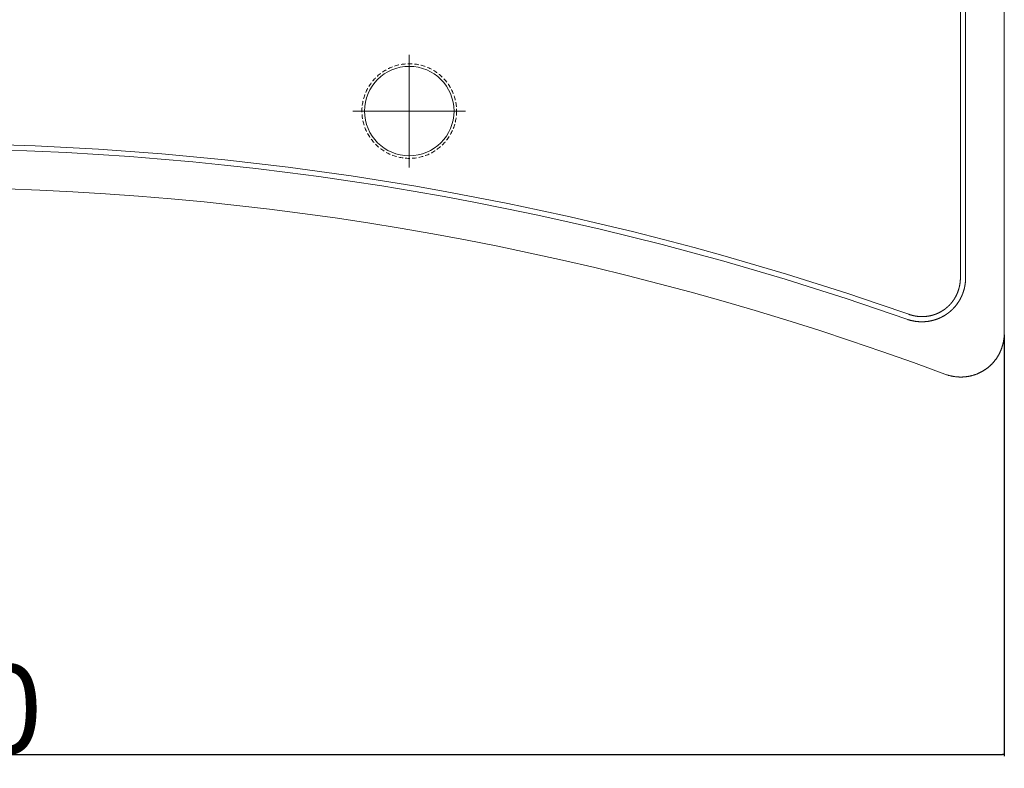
# Model space of a CAD drawing. Extents: x 0 to 59450, y 0 to 42050.
# Tile 290 of 304: x 47660 to 48760, y 29362 to 30199. Entities that reach past the tile are written whole.
import ezdxf

# ---------------------------------------------------------------- set-up
doc = ezdxf.new("R2010")
doc.units = 0
doc.header["$LTSCALE"] = 20
doc.header["$MEASUREMENT"] = 0
doc.linetypes.add('HIDDEN', pattern=[0.375, 0.25, -0.125])
doc.layers.get('0').update_dxf_attribs({"linetype": 'CONTINUOUS'})
doc.layers.get('Defpoints').update_dxf_attribs({"linetype": 'CONTINUOUS'})
doc.dimstyles.new('DXF001', dxfattribs={"dimtxt": 3.1, "dimasz": 2, "dimexe": 2, "dimexo": 0.8, "dimgap": 0.09, "dimtad": 1, "dimdsep": 46, "dimtxsty": 'STANDARD', "dimcen": 0.09, "dimazin": 2, "dimtfac": 0.645161, "dimtdec": 4, "dimtmove": 0, "dimatfit": 3, "dimfxl": 1, "dimtvp": 0.66129, "dimtolj": 1, "dimtzin": 0, "dimarcsym": 0})

# ---------------------------------------------------------------- blocks, each defined once
blk = doc.blocks.new('_OPEN')
at = {"color": 0, "linetype": 'ByBlock', "lineweight": -2}
for p, q in [((-1, 0.166667), (0, 0)), ((0, 0), (-1, -0.166667)), ((0, 0), (-1, 0))]:
    blk.add_line(p, q, dxfattribs=at)
blk = doc.blocks.new('*D66')
at = {"color": 0, "linetype": 'Continuous', "lineweight": -2}
for p, q in [((48760.2, 29846.5), (48760.2, 29375.3)), ((46310.2, 29776), (46310.2, 29375.3)), ((46312.2, 29377.3), (48758.2, 29377.3))]:
    blk.add_line(p, q, dxfattribs=at)
at = {"layer": 'Defpoints', "color": 0, "linetype": 'Continuous'}
for p in [(48760.2, 29847.3), (46310.2, 29776.8), (48760.2, 29377.3)]:
    blk.add_point(p, dxfattribs=at)
at = {"color": 0, "linetype": 'Continuous', "lineweight": -2, "xscale": 2, "yscale": 2, "zscale": 2, "rotation": 180}
blk.add_blockref('_OPEN', (46310.2, 29377.3), dxfattribs=at)
at = {"color": 0, "linetype": 'Continuous', "lineweight": -2, "xscale": 2, "yscale": 2, "zscale": 2}
blk.add_blockref('_OPEN', (48760.2, 29377.3), dxfattribs=at)
at = {"color": 0, "linetype": 'Continuous', "lineweight": 13, "insert": (47535.2, 29427.4), "char_height": 100, "attachment_point": 5}
blk.add_mtext('\\A1;\\A1;2450', dxfattribs=at)

msp = doc.modelspace()

# ---------------------------------------------------------------- linework, layer by layer
at = {"color": 3, "linetype": 'Continuous', "lineweight": 13}
for p, q in [((48760.211, 30937.245), (48760.211, 29848.553)), ((48711.129, 29910.191), (48711.129, 30904.254)), ((48716.997, 29910.191), (48716.997, 30904.254)), ((48095.211, 30096.458), (48095.211, 30159.345)), ((48095.211, 30096.458), (48032.324, 30096.458)), ((48095.211, 30096.458), (48158.097, 30096.458)), ((48095.211, 30096.458), (48095.211, 30033.571)), ((48716.997, 29910.191), (48716.992, 29909.67)), ((48653.341, 29869.285), (48653.777, 29869.134)), ((48760.211, 29848.553), (48760.203, 29847.686))]:
    msp.add_line(p, q, dxfattribs=at)
at = {"color": 3, "linetype": 'HIDDEN', "lineweight": 13}
msp.add_circle((48095.211, 30096.458), 52.887, dxfattribs=at)
at = {"color": 3, "linetype": 'Continuous', "lineweight": 13}
msp.add_circle((48095.211, 30096.458), 50, dxfattribs=at)
for centre, radius, start, end in [((47535.211, 26696.458), 3364.082, 70.587122, 109.41291), ((47535.211, 26696.458), 3358.213, 70.587122, 109.41291), ((47535.211, 26696.458), 3315, 69.544035, 110.456), ((48671.593, 29909.727), 39.523, 357.240677, 357.993862), ((48675.725, 29909.615), 35.389, 357.941366, 359.236682), ((48616.36, 29911.268), 94.775, 358.715329, 359.348743), ((48665.321, 29910.464), 51.677, 356.808003, 357.38595), ((48665.328, 29910.44), 51.669, 357.412545, 357.990415), ((48665.338, 29910.455), 51.66, 357.97363, 358.55163), ((48665.357, 29910.44), 51.64, 358.567184, 359.145248), ((48666.75, 29909.977), 44.36, 342.376422, 342.973227), ((48666.742, 29909.982), 44.369, 342.969218, 343.565767), ((48666.722, 29909.979), 44.387, 343.577564, 344.173887), ((48666.708, 29909.983), 44.403, 344.173787, 344.770026), ((48666.715, 29909.977), 44.394, 344.775248, 345.371504), ((48666.68, 29910.003), 44.435, 345.350067, 345.94568), ((48666.558, 29910.006), 44.553, 345.979521, 346.573643), ((48666.461, 29910.045), 44.657, 346.554694, 347.147472), ((48666.354, 29910.056), 44.763, 347.163459, 347.754708), ((48666.254, 29910.091), 44.869, 347.738418, 348.328432), ((48666.165, 29910.096), 44.957, 348.344614, 348.933359), ((48666.071, 29910.12), 45.053, 348.926604, 349.514083), ((48665.942, 29910.127), 45.182, 349.53527, 350.121219), ((48665.905, 29910.15), 45.222, 350.100255, 350.685574), ((48665.886, 29910.137), 45.239, 350.705745, 351.290987), ((48665.726, 29910.18), 45.404, 351.267957, 351.850838), ((48665.383, 29910.214), 45.748, 351.870204, 352.448597), ((48665.669, 29910.175), 45.46, 352.449942, 353.032489), ((48666.414, 29910.066), 44.706, 353.055634, 353.649036), ((48665.262, 29910.234), 45.87, 353.599594, 354.175576), ((48662.277, 29910.53), 48.87, 354.184911, 354.72228), ((48666.067, 29910.108), 45.057, 354.813564, 355.405763), ((48672.36, 29909.598), 38.744, 355.412082, 356.116905), ((48663.227, 29910.431), 47.912, 355.86218, 356.397229), ((48585.578, 29915.422), 125.722, 356.35091, 356.535291), ((48666.529, 29910.291), 50.456, 344.485844, 345.078962), ((48666.439, 29910.319), 50.551, 345.074399, 345.666314), ((48666.318, 29910.331), 50.671, 345.687114, 346.277651), ((48666.24, 29910.356), 50.752, 346.270607, 346.860007), ((48666.129, 29910.373), 50.864, 346.870034, 347.458206), ((48666.059, 29910.395), 50.938, 347.451444, 348.038595), ((48665.955, 29910.398), 51.04, 348.059118, 348.645159), ((48665.892, 29910.417), 51.106, 348.638638, 349.223767), ((48665.807, 29910.426), 51.191, 349.231242, 349.815389), ((48665.742, 29910.442), 51.257, 349.811009, 350.394358), ((48665.677, 29910.438), 51.321, 350.410714, 350.993211), ((48665.62, 29910.451), 51.379, 350.988813, 351.570628), ((48665.555, 29910.454), 51.444, 351.577798, 352.158892), ((48665.517, 29910.455), 51.482, 352.163724, 352.744254), ((48665.462, 29910.455), 51.536, 352.751221, 353.331163), ((48665.434, 29910.474), 51.566, 353.314252, 353.893752), ((48665.401, 29910.453), 51.597, 353.921163, 354.500214), ((48665.372, 29910.46), 51.626, 354.495318, 355.074043), ((48665.348, 29910.457), 51.65, 355.07948, 355.657881), ((48665.342, 29910.463), 51.657, 355.6519, 356.230115), ((48665.332, 29910.449), 51.666, 356.246399, 356.824457), ((48667.863, 29909.534), 43.162, 326.543104, 327.156549), ((48667.86, 29909.552), 43.173, 327.138547, 327.75166), ((48667.827, 29909.542), 43.196, 327.785484, 328.398302), ((48667.825, 29909.568), 43.212, 328.370517, 328.98315), ((48667.802, 29909.558), 43.226, 329.010685, 329.623188), ((48667.809, 29909.565), 43.224, 329.610502, 330.222961), ((48667.815, 29909.544), 43.208, 330.242753, 330.855238), ((48667.813, 29909.56), 43.218, 330.837819, 331.450415), ((48667.832, 29909.538), 43.191, 331.464245, 332.077052), ((48667.788, 29909.563), 43.242, 332.075112, 332.687337), ((48667.696, 29909.602), 43.341, 332.696947, 333.307623), ((48667.604, 29909.653), 43.446, 333.302176, 333.91154), ((48667.521, 29909.679), 43.532, 333.929765, 334.537743), ((48667.445, 29909.736), 43.625, 334.512634, 335.119441), ((48667.359, 29909.758), 43.712, 335.140365, 335.745917), ((48667.29, 29909.794), 43.79, 335.740297, 336.344799), ((48667.212, 29909.822), 43.873, 336.351535, 336.954929), ((48667.151, 29909.856), 43.942, 336.946312, 337.548785), ((48667.081, 29909.872), 44.012, 337.563948, 338.165458), ((48667.028, 29909.893), 44.07, 338.165342, 338.766061), ((48666.977, 29909.907), 44.122, 338.773842, 339.373747), ((48666.923, 29909.936), 44.183, 339.363459, 339.962707), ((48666.882, 29909.946), 44.226, 339.967639, 340.566221), ((48666.846, 29909.954), 44.262, 340.57187, 341.16993), ((48666.806, 29909.963), 44.303, 341.176086, 341.773631), ((48666.779, 29909.979), 44.333, 341.764478, 342.361638), ((48667.617, 29909.887), 49.294, 330.618843, 331.227299), ((48667.512, 29909.93), 49.407, 331.24153, 331.84855), ((48667.437, 29909.984), 49.498, 331.834533, 332.440359), ((48667.341, 29910.014), 49.597, 332.46186, 333.066415), ((48667.263, 29910.064), 49.689, 333.054865, 333.658367), ((48667.183, 29910.081), 49.768, 333.68227, 334.284633), ((48667.113, 29910.129), 49.852, 334.270302, 334.871735), ((48667.041, 29910.141), 49.923, 334.893278, 335.493719), ((48666.987, 29910.177), 49.987, 335.481922, 336.081563), ((48666.924, 29910.187), 50.048, 336.100705, 336.6995), ((48666.879, 29910.22), 50.103, 336.685022, 337.283149), ((48666.816, 29910.227), 50.163, 337.303872, 337.901301), ((48666.789, 29910.249), 50.197, 337.88997, 338.486865), ((48666.746, 29910.253), 50.238, 338.50068, 339.097029), ((48666.718, 29910.263), 50.268, 339.097242, 339.693191), ((48666.686, 29910.265), 50.299, 339.704136, 340.29969), ((48666.668, 29910.283), 50.322, 340.286633, 340.881927), ((48666.657, 29910.264), 50.326, 340.907001, 341.50206), ((48666.658, 29910.281), 50.331, 341.482541, 342.077468), ((48666.646, 29910.261), 50.335, 342.103282, 342.698103), ((48666.651, 29910.278), 50.336, 342.678833, 343.273697), ((48666.678, 29910.255), 50.303, 343.290056, 343.88506), ((48666.637, 29910.268), 50.347, 343.883913, 344.478402), ((48668.649, 29908.926), 42.165, 305.925959, 306.553712), ((48668.591, 29908.988), 42.249, 306.566503, 307.193132), ((48668.569, 29909.036), 42.301, 307.17705, 307.802865), ((48668.529, 29909.064), 42.347, 307.822385, 308.447491), ((48668.509, 29909.098), 42.387, 308.440514, 309.065033), ((48668.474, 29909.128), 42.432, 309.076044, 309.699953), ((48668.46, 29909.153), 42.46, 309.692327, 310.315774), ((48668.426, 29909.171), 42.496, 310.335513, 310.95853), ((48668.421, 29909.187), 42.511, 310.950401, 311.573109), ((48668.405, 29909.203), 42.534, 311.574608, 312.197049), ((48668.399, 29909.209), 42.542, 312.197785, 312.820062), ((48668.383, 29909.205), 42.55, 312.838473, 313.460652), ((48668.395, 29909.211), 42.546, 313.443554, 314.065718), ((48668.39, 29909.198), 42.54, 314.083764, 314.705992), ((48668.393, 29909.203), 42.541, 314.697584, 315.319951), ((48668.399, 29909.179), 42.521, 315.337563, 315.960174), ((48668.42, 29909.167), 42.497, 315.95146, 316.574338), ((48668.433, 29909.137), 42.467, 316.591986, 317.215216), ((48668.459, 29909.131), 42.444, 317.196736, 317.820458), ((48668.486, 29909.082), 42.391, 317.846191, 318.470665), ((48668.495, 29909.082), 42.384, 318.462198, 319.086601), ((48668.428, 29909.124), 42.462, 319.103114, 319.726577), ((48668.388, 29909.181), 42.53, 319.702201, 320.32464), ((48668.308, 29909.227), 42.62, 320.345946, 320.967042), ((48668.256, 29909.272), 42.689, 320.96432, 321.584349), ((48668.19, 29909.319), 42.77, 321.5904, 322.209369), ((48668.107, 29909.596), 48.728, 313.996377, 314.613017), ((48668.146, 29909.36), 42.83, 322.201002, 322.819083), ((48668.086, 29909.387), 42.894, 322.838892, 323.456035), ((48668.126, 29909.576), 48.7, 314.614264, 315.231217), ((48668.049, 29909.428), 42.948, 323.441971, 324.058353), ((48668.155, 29909.554), 48.664, 315.224473, 315.841823), ((48667.998, 29909.452), 43.004, 324.072351, 324.687961), ((48668.18, 29909.521), 48.623, 315.850104, 316.467995), ((48667.969, 29909.482), 43.045, 324.678133, 325.293125), ((48667.926, 29909.495), 43.087, 325.31139, 325.925766), ((48668.225, 29909.468), 48.554, 316.47598, 317.09467), ((48667.905, 29909.523), 43.12, 325.910115, 326.524015), ((48668.23, 29909.473), 48.554, 317.086899, 317.705578), ((48668.18, 29909.509), 48.615, 317.714446, 318.332253), ((48668.12, 29909.56), 48.694, 318.333949, 318.950806), ((48668.044, 29909.612), 48.785, 318.962859, 319.57845), ((48667.989, 29909.671), 48.865, 319.568027, 320.182631), ((48667.919, 29909.704), 48.94, 320.205341, 320.818963), ((48667.874, 29909.749), 49.004, 320.811841, 321.424656), ((48667.819, 29909.78), 49.066, 321.435473, 322.047431), ((48667.78, 29909.824), 49.123, 322.035114, 322.646397), ((48667.726, 29909.834), 49.172, 322.676105, 323.286699), ((48667.705, 29909.875), 49.214, 323.262434, 323.872499), ((48667.66, 29909.882), 49.255, 323.896976, 324.506512), ((48667.638, 29909.904), 49.285, 324.500953, 325.110104), ((48667.612, 29909.908), 49.309, 325.122876, 325.731662), ((48667.609, 29909.919), 49.318, 325.72352, 326.332068), ((48667.584, 29909.922), 49.34, 326.345502, 326.953848), ((48667.59, 29909.931), 49.34, 326.940271, 327.548527), ((48667.577, 29909.913), 49.341, 327.574553, 328.182775), ((48667.593, 29909.923), 49.332, 328.163612, 328.77189), ((48667.6, 29909.894), 49.312, 328.795847, 329.404248), ((48667.627, 29909.894), 49.288, 329.388839, 329.997455), ((48667.638, 29909.873), 49.269, 330.011731, 330.620657), ((48668.64, 29912.691), 46.023, 251.159814, 251.734988), ((48668.631, 29912.698), 46.027, 251.74807, 252.323215), ((48668.631, 29912.693), 46.023, 252.320648, 252.895845), ((48668.615, 29912.674), 46, 252.908445, 253.484062), ((48668.611, 29912.632), 45.958, 253.473611, 254.04963), ((48668.589, 29912.611), 45.932, 254.069531, 254.645976), ((48668.588, 29912.563), 45.885, 254.631547, 255.208447), ((48668.565, 29912.527), 45.845, 255.223906, 255.801424), ((48668.555, 29912.476), 45.793, 255.798002, 256.376125), ((48668.525, 29912.429), 45.74, 256.399053, 256.977919), ((48668.527, 29912.368), 45.681, 256.958149, 257.537739), ((48668.499, 29912.299), 45.608, 257.553514, 258.133991), ((48668.484, 29912.228), 45.535, 258.134295, 258.71562), ((48668.468, 29912.158), 45.463, 258.717459, 259.299803), ((48668.446, 29912.076), 45.379, 259.308098, 259.891416), ((48668.424, 29911.994), 45.294, 259.900908, 260.485398), ((48668.415, 29911.904), 45.204, 260.477334, 261.062894), ((48668.388, 29911.817), 45.114, 261.080181, 261.666973), ((48668.382, 29911.711), 45.008, 261.654793, 262.242866), ((48668.356, 29911.593), 44.888, 262.255557, 262.845269), ((48668.336, 29911.492), 44.784, 262.854798, 263.445864), ((48668.318, 29911.393), 44.685, 263.453963, 264.046414), ((48668.329, 29911.357), 44.649, 264.027483, 264.620426), ((48668.307, 29911.368), 44.659, 264.649557, 265.242287), ((48668.323, 29911.366), 44.658, 265.222165, 265.814926), ((48668.309, 29911.35), 44.641, 265.831665, 266.424706), ((48668.305, 29911.329), 44.62, 266.427902, 267.021218), ((48668.301, 29911.308), 44.599, 267.024037, 267.617702), ((48668.299, 29911.27), 44.56, 267.619058, 268.213107), ((48668.287, 29911.245), 44.536, 268.227241, 268.821811), ((48668.296, 29911.197), 44.487, 268.809603, 269.404699), ((48668.286, 29911.142), 44.432, 269.416884, 270.012644), ((48668.286, 29911.093), 44.384, 270.01183, 270.608248), ((48668.278, 29911.038), 44.328, 270.61903, 271.216262), ((48668.281, 29910.979), 44.27, 271.213971, 271.811992), ((48668.276, 29910.904), 44.195, 271.821605, 272.420587), ((48668.282, 29910.837), 44.127, 272.416923, 273.016823), ((48668.28, 29910.761), 44.052, 273.024456, 273.625459), ((48668.279, 29910.676), 43.967, 273.633495, 274.235545), ((48668.281, 29910.581), 43.872, 274.242598, 274.8459), ((48668.293, 29910.508), 43.798, 274.83831, 275.442773), ((48668.289, 29910.397), 43.688, 275.461987, 276.067808), ((48668.314, 29910.313), 43.602, 276.046205, 276.65335), ((48668.306, 29910.185), 43.476, 276.683708, 277.292478), ((48668.324, 29910.108), 43.397, 277.281436, 277.891462), ((48668.315, 29910.013), 43.304, 277.920967, 278.532183), ((48668.335, 29910), 43.288, 278.508253, 279.11983), ((48668.319, 29910.013), 43.303, 279.138354, 279.749588), ((48668.323, 29910.035), 43.325, 279.739781, 280.350879), ((48668.309, 29910.021), 43.313, 280.37198, 280.983129), ((48668.323, 29910.018), 43.308, 280.9654, 281.576637), ((48668.309, 29910.006), 43.299, 281.597652, 282.209043), ((48668.324, 29909.996), 43.286, 282.193416, 282.805019), ((48668.311, 29909.972), 43.266, 282.828055, 283.439989), ((48668.327, 29909.943), 43.233, 283.429317, 284.041613), ((48668.325, 29909.909), 43.201, 284.054675, 284.667458), ((48668.332, 29909.87), 43.162, 284.671108, 285.284395), ((48668.342, 29909.827), 43.117, 285.28751, 285.901445), ((48668.36, 29909.788), 43.075, 285.891904, 286.506485), ((48668.362, 29909.726), 43.015, 286.526969, 287.142353), ((48668.383, 29909.679), 42.964, 287.134708, 287.75088), ((48668.388, 29909.608), 42.894, 287.773432, 288.390572), ((48668.42, 29909.554), 42.833, 288.372969, 288.991024), ((48668.427, 29909.466), 42.748, 289.019694, 289.638836), ((48668.462, 29909.412), 42.685, 289.618961, 290.239195), ((48668.486, 29909.308), 42.58, 290.258306, 290.879914), ((48668.519, 29909.25), 42.513, 290.865977, 291.488628), ((48668.522, 29909.174), 42.442, 291.521852, 292.145458), ((48668.539, 29909.186), 42.447, 292.118197, 292.741896), ((48668.25, 29909.616), 48.666, 289.775402, 290.392527), ((48668.505, 29909.217), 42.488, 292.768216, 293.391203), ((48668.274, 29909.539), 48.585, 290.398038, 291.016046), ((48668.503, 29909.254), 42.523, 293.374209, 293.99674), ((48668.272, 29909.549), 48.595, 291.013365, 291.631401), ((48668.474, 29909.268), 42.547, 294.024061, 294.646283), ((48668.237, 29909.603), 48.659, 291.647024, 292.264295), ((48668.483, 29909.281), 42.556, 294.628725, 295.250717), ((48668.461, 29909.298), 42.58, 295.267066, 295.888854), ((48668.224, 29909.654), 48.71, 292.256008, 292.872768), ((48668.469, 29909.303), 42.581, 295.877085, 296.498771), ((48668.203, 29909.67), 48.733, 292.887521, 293.50392), ((48668.458, 29909.299), 42.582, 296.51488, 297.136544), ((48668.201, 29909.695), 48.757, 293.49465, 294.110768), ((48668.465, 29909.303), 42.583, 297.124849, 297.746565), ((48668.169, 29909.713), 48.787, 294.136021, 294.751889), ((48668.454, 29909.28), 42.567, 297.77396, 298.395817), ((48668.184, 29909.72), 48.787, 294.732141, 295.347861), ((48668.471, 29909.285), 42.564, 298.372657, 298.994713), ((48668.163, 29909.735), 48.81, 295.363119, 295.978774), ((48668.471, 29909.251), 42.534, 299.016848, 299.639212), ((48668.489, 29909.229), 42.506, 299.633511, 300.256221), ((48668.169, 29909.732), 48.803, 295.973821, 296.589485), ((48668.49, 29909.204), 42.484, 300.271519, 300.894699), ((48668.158, 29909.717), 48.796, 296.608971, 297.224738), ((48668.518, 29909.173), 42.443, 300.883745, 301.507423), ((48668.174, 29909.713), 48.785, 297.209893, 297.825821), ((48668.531, 29909.129), 42.399, 301.52364, 302.147967), ((48668.174, 29909.697), 48.771, 297.835069, 298.45127), ((48668.559, 29909.101), 42.36, 302.135891, 302.760841), ((48668.182, 29909.674), 48.747, 298.455637, 299.072151), ((48668.572, 29909.042), 42.304, 302.789008, 303.414706), ((48668.614, 29909.002), 42.247, 303.397432, 304.02398), ((48668.193, 29909.629), 48.702, 299.086772, 299.703725), ((48668.648, 29908.93), 42.169, 304.040092, 304.667803), ((48668.221, 29909.616), 48.676, 299.682754, 300.300176), ((48668.665, 29908.908), 42.141, 304.665708, 305.293952), ((48668.235, 29909.56), 48.621, 300.319368, 300.937413), ((48668.669, 29908.892), 42.126, 305.302856, 305.931113), ((48668.264, 29909.53), 48.58, 300.926066, 301.544708), ((48668.287, 29909.469), 48.516, 301.559052, 302.17842), ((48668.322, 29909.425), 48.461, 302.171147, 302.791343), ((48668.359, 29909.339), 48.368, 302.809822, 303.431161), ((48668.395, 29909.308), 48.323, 303.415496, 304.037357), ((48668.379, 29909.297), 48.323, 304.060868, 304.682739), ((48668.373, 29909.342), 48.363, 304.658066, 305.279438), ((48668.299, 29909.402), 48.454, 305.310081, 305.930344), ((48668.271, 29909.455), 48.514, 305.920029, 306.539492), ((48668.234, 29909.487), 48.561, 306.551772, 307.170543), ((48668.209, 29909.534), 48.614, 307.161589, 307.77979), ((48668.168, 29909.558), 48.658, 307.79995, 308.417563), ((48668.149, 29909.595), 48.699, 308.407512, 309.024686), ((48668.119, 29909.607), 48.727, 309.044043, 309.660813), ((48668.118, 29909.624), 48.741, 309.6484, 310.264887), ((48668.088, 29909.634), 48.768, 310.284876, 310.901126), ((48668.096, 29909.65), 48.775, 310.880949, 311.497067), ((48668.076, 29909.639), 48.78, 311.523284, 312.139337), ((48668.085, 29909.646), 48.779, 312.12658, 312.742654), ((48668.085, 29909.633), 48.77, 312.752651, 313.368825), ((48668.104, 29909.62), 48.747, 313.362836, 313.97919), ((48685.234, 29964.993), 106.75, 251.516138, 252.15051), ((48665.083, 29901.218), 39.87, 251.623315, 252.920236), ((48666.476, 29905.654), 44.519, 252.882438, 253.636666), ((48692.122, 29999.08), 141.396, 254.330989, 254.515997), ((48668.823, 29914.825), 53.979, 254.473879, 255.009913), ((48666.345, 29904.791), 43.646, 254.745107, 255.451079), ((48668.122, 29911.691), 50.771, 255.46622, 256.059535), ((48669.07, 29915.863), 55.049, 256.148442, 256.686931), ((48668.291, 29912.583), 51.677, 256.689566, 257.266755), ((48668.024, 29911.288), 50.355, 257.238079, 257.832732), ((48668.196, 29912.136), 51.221, 257.844858, 258.428708), ((48668.268, 29912.447), 51.54, 258.419592, 258.999328), ((48668.172, 29912.08), 51.161, 259.026805, 259.611107), ((48668.158, 29911.879), 50.962, 259.585462, 260.172143), ((48668.144, 29911.881), 50.961, 260.188345, 260.775108), ((48668.141, 29911.822), 50.902, 260.767293, 261.354796), ((48668.098, 29911.667), 50.742, 261.376514, 261.965826), ((48668.103, 29911.567), 50.644, 261.943956, 262.534609), ((48668.075, 29911.467), 50.542, 262.551844, 263.143673), ((48668.077, 29911.435), 50.51, 263.137073, 263.729232), ((48668.067, 29911.482), 50.555, 263.746755, 264.338603), ((48668.084, 29911.496), 50.571, 264.320989, 264.912751), ((48668.061, 29911.485), 50.558, 264.937668, 265.529582), ((48668.077, 29911.48), 50.555, 265.510516, 266.102577), ((48668.055, 29911.464), 50.537, 266.126153, 266.718442), ((48668.063, 29911.451), 50.524, 266.708804, 267.301353), ((48668.052, 29911.421), 50.494, 267.312561, 267.905509), ((48668.061, 29911.397), 50.47, 267.894241, 268.487588), ((48668.041, 29911.347), 50.419, 268.507966, 269.101858), ((48668.052, 29911.313), 50.385, 269.088967, 269.683392), ((48668.045, 29911.261), 50.333, 269.691481, 270.2866), ((48668.048, 29911.207), 50.28, 270.282937, 270.878721), ((48668.034, 29911.135), 50.208, 270.896318, 271.492943), ((48668.04, 29911.081), 50.154, 271.487437, 272.084856), ((48668.039, 29910.999), 50.072, 272.089935, 272.688338), ((48668.048, 29910.927), 50, 272.681456, 273.280783), ((48668.041, 29910.834), 49.908, 273.295237, 273.895698), ((48668.063, 29910.755), 49.827, 273.876174, 274.477672), ((48668.05, 29910.646), 49.72, 274.5023, 275.105038), ((48668.067, 29910.566), 49.638, 275.093719, 275.697658), ((48668.07, 29910.438), 49.511, 275.709722, 276.315169), ((48668.089, 29910.356), 49.427, 276.302918, 276.909501), ((48668.081, 29910.266), 49.339, 276.931196, 277.538855), ((48668.094, 29910.258), 49.329, 277.525801, 278.133708), ((48668.079, 29910.293), 49.365, 278.145298, 278.752759), ((48668.084, 29910.326), 49.397, 278.741277, 279.348497), ((48668.062, 29910.321), 49.396, 279.374675, 279.981845), ((48668.068, 29910.337), 49.411, 279.971907, 280.579061), ((48668.064, 29910.335), 49.409, 280.583576, 281.190785), ((48668.061, 29910.333), 49.408, 281.195083, 281.802404), ((48668.058, 29910.308), 49.384, 281.810848, 282.418403), ((48668.075, 29910.296), 49.369, 282.40289, 283.010709), ((48668.064, 29910.27), 49.346, 283.029108, 283.637321), ((48668.073, 29910.239), 49.314, 283.636431, 284.245053), ((48668.074, 29910.202), 49.277, 284.254174, 284.863353), ((48668.094, 29910.161), 49.233, 284.85338, 285.463112), ((48668.098, 29910.104), 49.178, 285.476445, 286.086892), ((48668.119, 29910.055), 49.124, 286.078414, 286.689559), ((48668.126, 29909.978), 49.049, 286.707469, 287.319497), ((48668.16, 29909.931), 48.993, 287.298706, 287.911562), ((48668.16, 29909.848), 48.914, 287.94132, 288.555181), ((48668.197, 29909.78), 48.838, 288.538911, 289.15378), ((48668.223, 29909.678), 48.733, 289.164095, 289.780257), ((48708.338, 29848.541), 51.872, 352.353848, 353.31081), ((48708.22, 29848.569), 51.993, 353.294805, 354.249712), ((48708.102, 29848.553), 52.108, 354.280031, 355.232946), ((48707.988, 29848.571), 52.224, 355.223679, 356.174612), ((48707.863, 29848.557), 52.347, 356.199106, 357.147927), ((48707.817, 29848.573), 52.394, 357.132867, 358.080938), ((48707.778, 29848.552), 52.433, 358.105494, 359.053102), ((48709.737, 29848.326), 50.458, 339.590801, 340.575126), ((48709.605, 29848.347), 50.589, 340.601782, 341.583584), ((48709.515, 29848.389), 50.688, 341.570501, 342.550354), ((48709.418, 29848.391), 50.781, 342.581305, 343.559269), ((48709.361, 29848.426), 50.846, 343.539912, 344.516632), ((48709.305, 29848.418), 50.898, 344.542798, 345.518578), ((48709.268, 29848.435), 50.938, 345.51001, 346.484848), ((48709.205, 29848.429), 50.998, 346.508201, 347.48175), ((48709.096, 29848.462), 51.111, 347.471707, 348.443143), ((48708.915, 29848.481), 51.292, 348.462975, 349.430765), ((48708.763, 29848.513), 51.447, 349.426822, 350.391725), ((48708.609, 29848.518), 51.601, 350.414335, 351.37638), ((48708.483, 29848.542), 51.729, 351.371397, 352.330987), ((48711.107, 29847.758), 48.974, 324.444146, 325.458077), ((48711.042, 29847.813), 49.06, 325.448132, 326.460289), ((48710.961, 29847.843), 49.143, 326.483064, 327.493588), ((48710.92, 29847.884), 49.2, 327.479429, 328.488783), ((48710.866, 29847.887), 49.248, 328.518457, 329.526821), ((48710.851, 29847.914), 49.274, 329.508494, 330.516335), ((48710.827, 29847.899), 49.288, 330.544927, 331.552591), ((48710.833, 29847.912), 49.289, 331.535699, 332.543297), ((48710.824, 29847.891), 49.287, 332.570474, 333.578099), ((48710.738, 29847.943), 49.387, 333.567774, 334.57334), ((48710.519, 29848.026), 49.621, 334.596082, 335.59695), ((48710.349, 29848.108), 49.809, 335.591993, 336.589073), ((48710.16, 29848.168), 50.006, 336.612011, 337.605262), ((48710.021, 29848.232), 50.16, 337.597972, 338.588085), ((48709.859, 29848.27), 50.324, 338.614745, 339.601625), ((48711.861, 29847.244), 48.068, 306.855737, 307.888874), ((48711.786, 29847.297), 48.156, 307.921191, 308.952426), ((48711.755, 29847.361), 48.225, 308.932659, 309.962433), ((48711.687, 29847.394), 48.294, 309.998913, 311.027307), ((48711.679, 29847.436), 48.331, 311.001748, 312.029275), ((48711.636, 29847.44), 48.363, 312.064776, 313.091733), ((48711.642, 29847.453), 48.368, 313.074857, 314.101604), ((48711.632, 29847.439), 48.366, 314.122003, 315.148839), ((48711.659, 29847.422), 48.335, 315.140771, 316.168149), ((48711.678, 29847.376), 48.289, 316.192008, 317.220508), ((48711.721, 29847.362), 48.247, 317.197423, 318.226741), ((48711.727, 29847.319), 48.215, 318.259893, 319.289902), ((48711.69, 29847.369), 48.276, 319.273824, 320.302377), ((48711.528, 29847.477), 48.469, 320.327178, 321.351701), ((48711.418, 29847.572), 48.614, 321.344667, 322.366129), ((48711.3, 29847.634), 48.746, 322.393363, 323.411958), ((48711.214, 29847.715), 48.862, 323.395469, 324.411747), ((48729.593, 29904.208), 107.913, 250.607175, 251.651407), ((48708.859, 29839.791), 40.249, 250.799375, 252.936592), ((48710.257, 29844.129), 44.806, 252.855686, 254.101765), ((48733.843, 29937.145), 140.753, 255.239882, 255.548857), ((48712.261, 29853.193), 54.071, 255.494267, 256.383572), ((48710.152, 29843.037), 43.705, 255.93615, 257.107792), ((48711.671, 29849.828), 50.663, 257.147501, 258.135065), ((48712.403, 29853.889), 54.789, 258.258931, 259.157808), ((48711.74, 29850.485), 51.321, 259.169267, 260.134499), ((48711.564, 29849.17), 49.995, 260.075965, 261.070994), ((48711.675, 29850.014), 50.846, 261.094502, 262.071415), ((48711.721, 29850.344), 51.179, 262.071806, 263.04142), ((48711.661, 29850.025), 50.855, 263.065037, 264.041378), ((48711.666, 29849.849), 50.681, 264.015179, 264.995111), ((48711.64, 29849.847), 50.677, 265.02406, 266.004144), ((48711.647, 29849.776), 50.606, 265.990322, 266.971644), ((48711.624, 29849.63), 50.459, 266.988728, 267.973022), ((48711.631, 29849.49), 50.32, 267.959594, 268.946591), ((48711.608, 29849.337), 50.166, 268.969582, 269.959623), ((48711.625, 29849.183), 50.012, 269.93971, 270.932798), ((48711.608, 29848.987), 49.817, 270.955937, 271.952861), ((48711.632, 29848.802), 49.631, 271.93295, 272.933602), ((48711.629, 29848.577), 49.406, 272.950031, 273.955236), ((48711.647, 29848.483), 49.311, 273.942773, 274.949947), ((48711.622, 29848.482), 49.313, 274.978146, 275.985245), ((48711.643, 29848.482), 49.311, 275.961417, 276.968608), ((48711.618, 29848.466), 49.297, 277.000052, 278.00753), ((48711.639, 29848.438), 49.267, 277.98783, 278.995912), ((48711.622, 29848.38), 49.212, 279.025125, 280.034274), ((48711.647, 29848.318), 49.147, 280.019023, 281.029417), ((48711.647, 29848.238), 49.068, 281.047596, 282.059713), ((48711.676, 29848.15), 48.976, 282.047635, 283.061606), ((48711.689, 29848.028), 48.855, 283.079072, 284.095481), ((48711.724, 29847.925), 48.746, 284.08477, 285.103583), ((48711.75, 29847.778), 48.597, 285.119386, 286.141169), ((48711.801, 29847.635), 48.446, 286.130423, 287.155344), ((48711.843, 29847.45), 48.257, 287.171983, 288.201), ((48711.875, 29847.39), 48.189, 288.18732, 289.217775), ((48711.847, 29847.416), 48.223, 289.239509, 290.269162), ((48711.839, 29847.464), 48.271, 290.258284, 291.287078), ((48711.797, 29847.504), 48.324, 291.315798, 292.343487), ((48711.803, 29847.534), 48.349, 292.323929, 293.351075), ((48711.782, 29847.525), 48.349, 293.377818, 294.404854), ((48711.794, 29847.529), 48.348, 294.389868, 295.4171), ((48711.785, 29847.493), 48.319, 295.44511, 296.472897), ((48711.815, 29847.464), 48.28, 296.455736, 297.484375), ((48711.823, 29847.402), 48.221, 297.510443, 298.540441), ((48711.872, 29847.34), 48.143, 298.524758, 299.556196), ((48711.897, 29847.258), 48.06, 299.57752, 300.610833), ((48711.962, 29847.174), 47.954, 300.595563, 301.631227), ((48712.032, 29847.025), 47.791, 301.654027, 302.693101), ((48712.082, 29846.978), 47.725, 302.672915, 303.713475), ((48712.063, 29846.967), 47.725, 303.740064, 304.780558), ((48712.034, 29847.035), 47.797, 304.762299, 305.801237), ((48711.915, 29847.145), 47.957, 305.839148, 306.874656)]:
    msp.add_arc(centre, radius, start, end, dxfattribs=at)

# ---------------------------------------------------------------- dimensions: what is measured, and where the dimension line sits
at = {"color": 7, "linetype": 'Continuous', "lineweight": 13}
dim = msp.add_linear_dim(base=(48760.194, 29377.319), p1=(46310.209, 29776.814), p2=(48760.194, 29847.252), text='\\A1;2450', dimstyle='DXF001', override={"dimtxt": 100, "dimasz": 2, "dimblk1": 'OPEN', "dimblk2": 'OPEN', "dimsah": 1}, dxfattribs=at)
dim.commit()
dim.dimension.update_dxf_attribs({"geometry": '*D66', "text_midpoint": (47535.151, 29377.319), "dimtype": 160})

doc.saveas('drawing.dxf')
